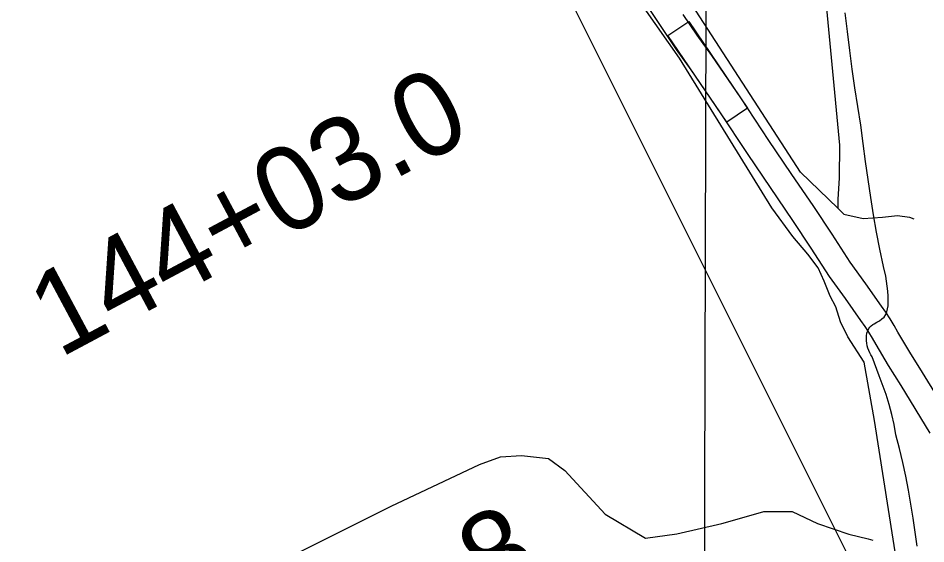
# Model space of a CAD drawing. Extents: x 3172231 to 3210228, y 940198 to 965780.
# Drawn here: x 3186116 to 3187198, y 950801 to 951428 of the extents above; entities that cross this region are included whole.
import ezdxf

# ---------------------------------------------------------------- set-up
doc = ezdxf.new("R2010")
doc.units = 0
for name, color, linetype in [('V-GRID-MAJR', 7, 'Continuous'), ('V-LEVE-TOET', 7, 'Continuous'), ('V-ROAD-CNTR', 7, 'Continuous'), ('V-SURV-IDEN', 7, 'Continuous'), ('V-TOPO-BNDY', 7, 'Continuous'), ('V-TOPO-SHOR', 7, 'Continuous')]:
    doc.layers.add(name, color=color, linetype=linetype)

msp = doc.modelspace()

# ---------------------------------------------------------------- linework, layer by layer
at = {"layer": 'V-GRID-MAJR'}
msp.add_spline([(3186921.327, 945704.044), (3186937.193, 951764.175), (3186953.067, 957827.391), (3186968.941, 963890.658), (3186968.949, 963893.691)], degree=3, dxfattribs=at)
at = {"layer": 'V-LEVE-TOET'}
msp.add_lwpolyline([(3187187.948, 950798.192), (3187185.661, 950814.926), (3187183.171, 950831.632), (3187180.479, 950848.3), (3187177.586, 950864.934), (3187174.491, 950881.625), (3187170.944, 950898.233), (3187166.944, 950914.738), (3187162.502, 950931.122), (3187160.438, 950943.27), (3187157.818, 950955.325), (3187154.648, 950967.246), (3187150.941, 950978.998), (3187142.44, 951001.438), (3187134.293, 951024.002), (3187132.714, 951026.431), (3187131.311, 951028.995), (3187130.109, 951031.678), (3187129.116, 951034.455), (3187128.341, 951037.3), (3187127.795, 951040.19), (3187127.475, 951043.094), (3187127.383, 951045.99), (3187127.547, 951049.086), (3187128.061, 951052.162), (3187128.917, 951055.157), (3187130.092, 951058.009), (3187131.534, 951059.638), (3187133.142, 951061.12), (3187134.889, 951062.427), (3187136.744, 951063.541), (3187139.884, 951065.251), (3187142.929, 951067.139), (3187145.86, 951069.198), (3187148.668, 951071.414), (3187150.368, 951074.502), (3187151.723, 951077.787), (3187152.709, 951081.205), (3187153.307, 951084.689), (3187153.155, 951096.59), (3187152.78, 951102.543), (3187152.205, 951108.482), (3187151.429, 951114.399), (3187150.456, 951120.283), (3187147.924, 951131.916), (3187143.359, 951152.318), (3187139.325, 951172.841), (3187135.827, 951193.46), (3187132.868, 951214.157), (3187129.413, 951235.581), (3187126.275, 951257.057), (3187123.455, 951278.577), (3187120.95, 951300.134), (3187117.206, 951322.406), (3187113.708, 951344.723), (3187110.458, 951367.081), (3187107.456, 951389.474), (3187104.701, 951411.9), (3187102.197, 951434.352)], dxfattribs=at)
at = {"layer": 'V-ROAD-CNTR'}
for points in [[(3187203.543, 950933.034), (3187168.916, 950989.768), (3187153.767, 951013.854), (3187138.937, 951038.584), (3187134.676, 951046.268), (3187130.403, 951053.334), (3187125.867, 951060.237), (3187120.896, 951067.216), (3187102.305, 951093.545), (3187083.358, 951120.036), (3187061.646, 951153.726), (3187039.675, 951186.697), (3187012.881, 951225.828), (3186986.329, 951265.293), (3186952.606, 951316.103), (3186918.515, 951366.375), (3186901.19, 951390.54), (3186884.163, 951415.352), (3186867.651, 951440.505)], [(3187230.021, 950947.236), (3187194.418, 951005.57), (3187179.331, 951029.556), (3187164.927, 951053.576), (3187160.64, 951061.31), (3187155.783, 951069.34), (3187150.629, 951077.183), (3187145.368, 951084.57), (3187126.759, 951110.923), (3187108.182, 951136.898), (3187086.738, 951170.17), (3187064.535, 951203.491), (3187037.703, 951242.676), (3187011.273, 951281.961), (3186977.52, 951332.817), (3186943.125, 951383.537), (3186925.752, 951407.77), (3186909.073, 951432.074)]]:
    msp.add_lwpolyline(points, dxfattribs=at)
msp.add_lwpolyline([(3186960.989, 951303.741), (3186890.833, 951407.197), (3186915.662, 951424.034), (3186985.819, 951320.579)], close=True, dxfattribs=at)
at = {"layer": 'V-TOPO-BNDY'}
for p, q in [((3187098.67, 950801.485), (3185736.758, 953526.468)), ((3188711.943, 947598.102), (3187098.67, 950801.485))]:
    msp.add_line(p, q, dxfattribs=at)
at = {"layer": 'V-TOPO-SHOR'}
for points in [[(3186316.045, 952803.078), (3186527.483, 952486.9), (3186698.006, 952211.84), (3186792.14, 952056.455), (3186999.989, 951731.369), (3187062.107, 951609.947), (3187065.625, 951590.321), (3187095.166, 951276.377), (3187095.069, 951237.143), (3187093.224, 951212.18), (3187093.197, 951201.48), (3187100.313, 951194.329), (3187123.484, 951188.922), (3187146.671, 951190.648), (3187164.509, 951192.387), (3187178.772, 951190.569), (3187184.117, 951188.772)], [(3187093.197, 951201.48), (3187048.719, 951244.391), (3186799.998, 951628.429), (3186721.809, 951740.974), (3186428.663, 952189.323), (3186366.483, 952285.778), (3186099.969, 952685.91), (3186094.632, 952691.273)], [(3187444.879, 949904.107), (3187333.109, 950139.787), (3187294.092, 950227.268), (3187278.13, 950262.975), (3187247.976, 950329.034), (3187228.478, 950377.233), (3187224.978, 950403.992), (3187217.915, 950432.543), (3187170.514, 950735.832), (3187137.155, 950948.134), (3187124.844, 951017.716), (3187105.302, 951048.081), (3187096.429, 951065.937), (3187091.123, 951083.784), (3187084.021, 951096.285), (3187076.931, 951114.136), (3187069.837, 951130.204), (3187057.394, 951146.285), (3187039.613, 951167.729), (3187014.73, 951201.674), (3186904.603, 951380.283), (3186833.52, 951482.11), (3186572.347, 951878.662)], [(3186291.256, 950711.255), (3186560.877, 950846.124), (3186666.218, 950895.798), (3186691.207, 950904.653), (3186716.178, 950906.375), (3186748.27, 950902.728), (3186767.851, 950888.413), (3186815.874, 950836.577), (3186863.954, 950807.924), (3186901.418, 950813.182), (3186954.949, 950825.533), (3186987.071, 950834.37), (3187004.918, 950839.676), (3187038.802, 950839.592), (3187069.083, 950825.251), (3187106.503, 950812.675), (3187129.673, 950807.267), (3187135.019, 950805.471)]]:
    msp.add_lwpolyline(points, dxfattribs=at)

# ---------------------------------------------------------------- texts
at = {"layer": 'V-SURV-IDEN'}
for s, rotation, p in [('144+03.0', 28.119682, (3186165.469, 951021.923)), ('149+28.8', 29.559759, (3186255.535, 950489.457))]:
    msp.add_text(s, height=100, rotation=rotation, dxfattribs=at).set_placement(p)

doc.saveas('drawing.dxf')
